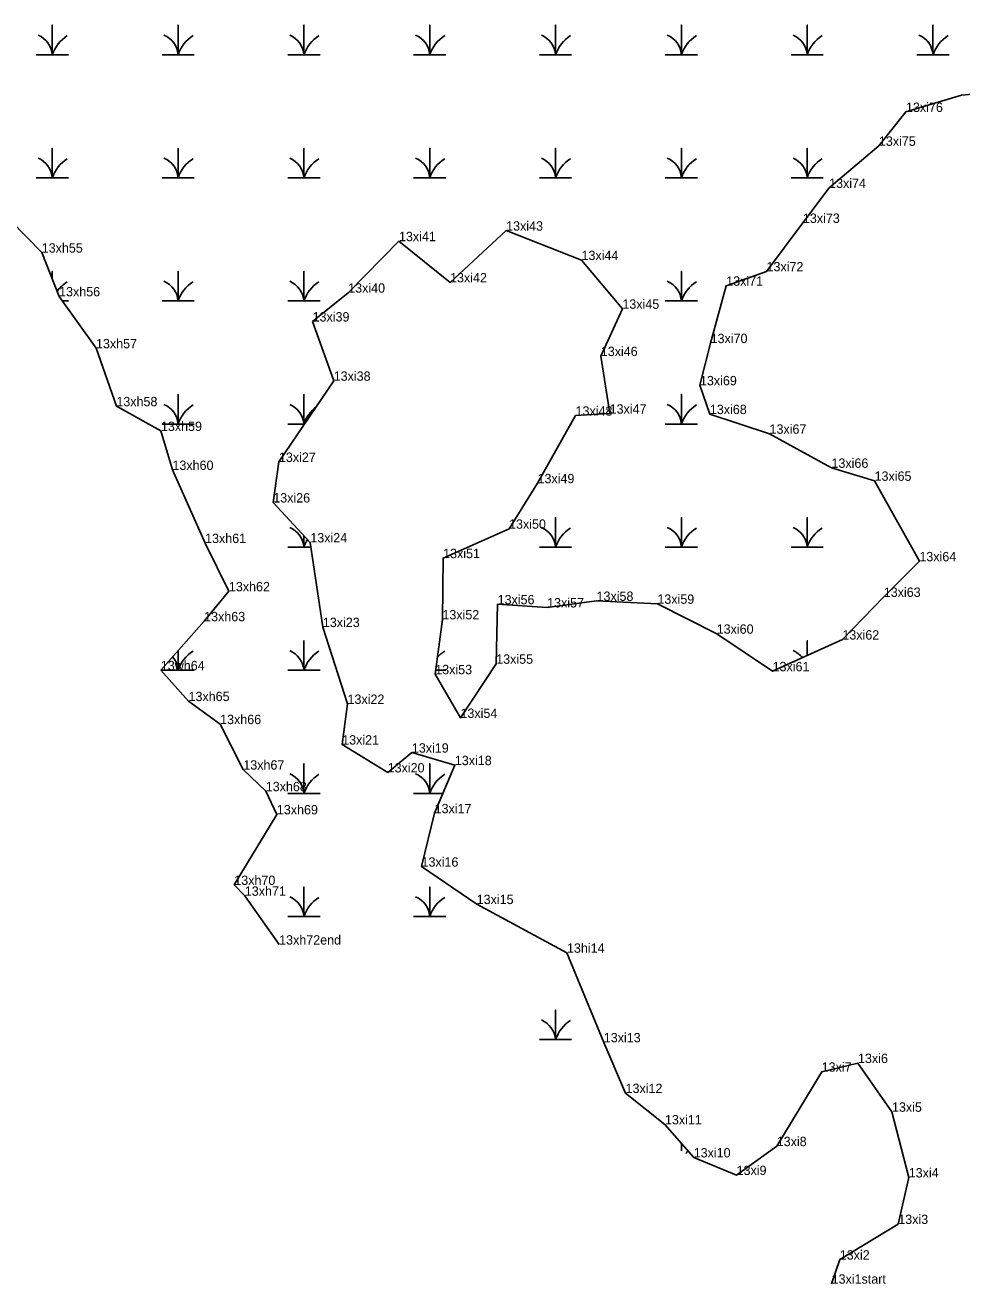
# Model space of a CAD drawing. Extents: x 2072529 to 2268796, y 436423 to 470406.
# Drawn here: x 2248750 to 2249251, y 445549 to 446222 of the extents above; entities that cross this region are included whole.
import ezdxf

# ---------------------------------------------------------------- set-up
doc = ezdxf.new("R2010")
doc.units = 0
for name, color, linetype in [('Exist Environmental Wetland Boundary', 7, 'Continuous'), ('Exist Environmental Wetland Boundary Cogo Comment', 7, 'Continuous'), ('Exist Hydro Swamp or Marsh', 7, 'Continuous'), ('Old_Level_20', 7, 'Continuous')]:
    doc.layers.add(name, color=color, linetype=linetype)

msp = doc.modelspace()

# ---------------------------------------------------------------- linework, layer by layer
at = {"layer": 'Exist Environmental Wetland Boundary'}
for points in [[(2248915.29, 446031.48), (2248904, 446063.16), (2248923.03, 446078.56), (2248950.18, 446106.1), (2248977.46, 446084.08), (2249007.46, 446111.72), (2249047.74, 446096), (2249069.58, 446069.96), (2249058.05, 446044.7), (2249062.79, 446013.92), (2249044.57, 446012.84), (2249024.23, 445976.73), (2249009.01, 445952.4), (2248973.75, 445936.68), (2248973.38, 445903.95), (2248969.55, 445874.66), (2248983.05, 445851.3), (2249002.16, 445880.22), (2249002.9, 445912.01), (2249029.36, 445910.33), (2249055.78, 445913.83), (2249088.29, 445912.28), (2249120, 445896.28), (2249149.87, 445876.23), (2249187.17, 445893.17), (2249209.3, 445915.97), (2249228.33, 445935.01), (2249204.4, 445978.02), (2249181.35, 445984.95), (2249148.24, 446003.16), (2249116.35, 446013.68), (2249111.05, 446029.07), (2249116.75, 446051.61), (2249125.09, 446082.27), (2249146.64, 446089.97), (2249166.08, 446115.87), (2249180.1, 446134.56), (2249206.7, 446157.06), (2249221.18, 446175.16), (2249250.77, 446184.17), (2249286.67, 446187.49)], [(2248717.78, 446142.26), (2248759.23, 446099.98), (2248768.52, 446076.6)], [(2248768.52, 446076.6), (2248788.23, 446048.84), (2248799.12, 446017.86), (2248822.95, 446004.65), (2248829.1, 445983.83), (2248846.53, 445944.77), (2248859.26, 445918.96), (2248846.03, 445902.95), (2248822.89, 445876.77), (2248837.69, 445860.28), (2248854.57, 445847.98), (2248866.98, 445823.65), (2248878.98, 445812.11), (2248884.91, 445799.74), (2248862.15, 445762.02), (2248867.77, 445756.23), (2248886.12, 445730.14)], [(2249181.42, 445548.9), (2249185.79, 445561.77), (2249217.04, 445580.8), (2249222.64, 445605.66), (2249213.68, 445640.79), (2249195.52, 445666.83), (2249176.11, 445662.2), (2249152.09, 445622.41), (2249130.64, 445606.99), (2249107.7, 445616.37), (2249092.34, 445634.05), (2249071.29, 445650.81), (2249059.66, 445677.89), (2249039.97, 445725.77), (2248991.71, 445751.79), (2248962.23, 445771.79), (2248969.22, 445800.33), (2248980.04, 445826.04), (2248957.06, 445832.74), (2248944.14, 445822.14), (2248919.83, 445837.05), (2248922.67, 445858.78), (2248909.49, 445899.85), (2248902.79, 445945.07), (2248882.98, 445966.42), (2248886.02, 445988.12), (2248915.29, 446031.48)]]:
    msp.add_lwpolyline(points, dxfattribs=at)
at = {"layer": 'Exist Hydro Swamp or Marsh'}
for points in [[(2248756.26, 446205.77), (2248764.86, 446205.77), (2248764.86, 446221.55), (2248764.86, 446205.77), (2248773.47, 446205.77)], [(2248823.51, 446205.77), (2248832.11, 446205.77), (2248832.11, 446221.55), (2248832.11, 446205.77), (2248840.72, 446205.77)], [(2248890.76, 446205.77), (2248899.36, 446205.77), (2248899.36, 446221.55), (2248899.36, 446205.77), (2248907.97, 446205.77)], [(2248958.01, 446205.77), (2248966.61, 446205.77), (2248966.61, 446221.55), (2248966.61, 446205.77), (2248975.22, 446205.77)], [(2249025.26, 446205.77), (2249033.86, 446205.77), (2249033.86, 446221.55), (2249033.86, 446205.77), (2249042.47, 446205.77)], [(2249092.51, 446205.77), (2249101.11, 446205.77), (2249101.11, 446221.55), (2249101.11, 446205.77), (2249109.72, 446205.77)], [(2249159.76, 446205.77), (2249168.36, 446205.77), (2249168.36, 446221.55), (2249168.36, 446205.77), (2249176.97, 446205.77)], [(2249227.01, 446205.77), (2249235.61, 446205.77), (2249235.61, 446221.55), (2249235.61, 446205.77), (2249244.22, 446205.77)], [(2248756.26, 446139.97), (2248764.86, 446139.97), (2248764.86, 446155.75), (2248764.86, 446139.97), (2248773.47, 446139.97)], [(2248823.51, 446139.97), (2248832.11, 446139.97), (2248832.11, 446155.75), (2248832.11, 446139.97), (2248840.72, 446139.97)], [(2248890.76, 446139.97), (2248899.36, 446139.97), (2248899.36, 446155.75), (2248899.36, 446139.97), (2248907.97, 446139.97)], [(2248958.01, 446139.97), (2248966.61, 446139.97), (2248966.61, 446155.75), (2248966.61, 446139.97), (2248975.22, 446139.97)], [(2249025.26, 446139.97), (2249033.86, 446139.97), (2249033.86, 446155.75), (2249033.86, 446139.97), (2249042.47, 446139.97)], [(2249092.51, 446139.97), (2249101.11, 446139.97), (2249101.11, 446155.75), (2249101.11, 446139.97), (2249109.72, 446139.97)], [(2249159.76, 446139.97), (2249168.36, 446139.97), (2249168.36, 446155.75), (2249168.36, 446139.97), (2249176.97, 446139.97)], [(2248764.86, 446085.8), (2248764.86, 446089.95), (2248764.86, 446085.8)], [(2248823.51, 446074.17), (2248832.11, 446074.17), (2248832.11, 446089.95), (2248832.11, 446074.17), (2248840.72, 446074.17)], [(2248890.76, 446074.17), (2248899.36, 446074.17), (2248899.36, 446089.95), (2248899.36, 446074.17), (2248907.97, 446074.17)], [(2249092.51, 446074.17), (2249101.11, 446074.17), (2249101.11, 446089.95), (2249101.11, 446074.17), (2249109.72, 446074.17)], [(2248770.25, 446074.17), (2248773.47, 446074.17)], [(2248823.51, 446008.37), (2248832.11, 446008.37), (2248832.11, 446024.15), (2248832.11, 446008.37), (2248840.72, 446008.37)], [(2248890.76, 446008.37), (2248899.36, 446008.37), (2248899.36, 446024.15), (2248899.36, 446008.37), (2248899.68, 446008.37)], [(2249092.51, 446008.37), (2249101.11, 446008.37), (2249101.11, 446024.15), (2249101.11, 446008.37), (2249109.72, 446008.37)], [(2249042.05, 446008.37), (2249042.47, 446008.37)], [(2249025.26, 445942.57), (2249033.86, 445942.57), (2249033.86, 445958.35), (2249033.86, 445942.57), (2249042.47, 445942.57)], [(2249092.51, 445942.57), (2249101.11, 445942.57), (2249101.11, 445958.35), (2249101.11, 445942.57), (2249109.72, 445942.57)], [(2249159.76, 445942.57), (2249168.36, 445942.57), (2249168.36, 445958.35), (2249168.36, 445942.57), (2249176.97, 445942.57)], [(2248890.76, 445942.57), (2248899.36, 445942.57), (2248899.36, 445948.76)], [(2248899.36, 445948.76), (2248899.36, 445942.57), (2248903.16, 445942.57)], [(2248823.51, 445876.77), (2248832.11, 445876.77), (2248832.11, 445887.21)], [(2248832.11, 445887.21), (2248832.11, 445876.77), (2248840.72, 445876.77)], [(2248890.76, 445876.77), (2248899.36, 445876.77), (2248899.36, 445892.55), (2248899.36, 445876.77), (2248907.97, 445876.77)], [(2249168.36, 445884.63), (2249168.36, 445892.55), (2249168.36, 445884.63)], [(2248969.83, 445876.77), (2248975.22, 445876.77)], [(2248890.76, 445810.97), (2248899.36, 445810.97), (2248899.36, 445826.75), (2248899.36, 445810.97), (2248907.97, 445810.97)], [(2248958.01, 445810.97), (2248966.61, 445810.97), (2248966.61, 445826.75), (2248966.61, 445810.97), (2248973.7, 445810.97)], [(2248890.76, 445745.17), (2248899.36, 445745.17), (2248899.36, 445760.95), (2248899.36, 445745.17), (2248907.97, 445745.17)], [(2248958.01, 445745.17), (2248966.61, 445745.17), (2248966.61, 445760.95), (2248966.61, 445745.17), (2248975.22, 445745.17)], [(2249025.26, 445679.37), (2249033.86, 445679.37), (2249033.86, 445695.15), (2249033.86, 445679.37), (2249042.47, 445679.37)], [(2249101.11, 445619.82), (2249101.11, 445623.95)], [(2249101.11, 445623.95), (2249101.11, 445619.82)]]:
    msp.add_lwpolyline(points, dxfattribs=at)
for centre, radius, start, end in [((2248752.6, 446204.88), 12.3, 4.14034, 67.53497), ((2248783.11, 446199.7), 19.22, 122.12745, 161.62219), ((2248819.85, 446204.88), 12.3, 4.14034, 67.53497), ((2248850.36, 446199.7), 19.22, 122.12745, 161.62219), ((2248887.1, 446204.88), 12.3, 4.14034, 67.53497), ((2248917.61, 446199.7), 19.22, 122.12745, 161.62219), ((2248954.35, 446204.88), 12.3, 4.14034, 67.53497), ((2248984.86, 446199.7), 19.22, 122.12745, 161.62219), ((2249021.6, 446204.88), 12.3, 4.14034, 67.53497), ((2249052.11, 446199.7), 19.22, 122.12745, 161.62219), ((2249088.85, 446204.88), 12.3, 4.14034, 67.53497), ((2249119.36, 446199.7), 19.22, 122.12745, 161.62219), ((2249156.1, 446204.88), 12.3, 4.14034, 67.53497), ((2249186.61, 446199.7), 19.22, 122.12745, 161.62219), ((2249223.35, 446204.88), 12.3, 4.14034, 67.53497), ((2249253.86, 446199.7), 19.22, 122.12745, 161.62219), ((2248752.6, 446139.08), 12.3, 4.14034, 67.53497), ((2248783.11, 446133.9), 19.22, 122.12745, 161.62219), ((2248819.85, 446139.08), 12.3, 4.14034, 67.53497), ((2248850.36, 446133.9), 19.22, 122.12745, 161.62219), ((2248887.1, 446139.08), 12.3, 4.14034, 67.53497), ((2248917.61, 446133.9), 19.22, 122.12745, 161.62219), ((2248954.35, 446139.08), 12.3, 4.14034, 67.53497), ((2248984.86, 446133.9), 19.22, 122.12745, 161.62219), ((2249021.6, 446139.08), 12.3, 4.14034, 67.53497), ((2249052.11, 446133.9), 19.22, 122.12745, 161.62219), ((2249088.85, 446139.08), 12.3, 4.14034, 67.53497), ((2249119.36, 446133.9), 19.22, 122.12745, 161.62219), ((2249156.1, 446139.08), 12.3, 4.14034, 67.53497), ((2249186.61, 446133.9), 19.22, 122.12745, 161.62219), ((2248783.11, 446068.1), 19.22, 122.12745, 144.48343), ((2248819.85, 446073.28), 12.3, 4.14034, 67.53497), ((2248850.36, 446068.1), 19.22, 122.12745, 161.62219), ((2248887.1, 446073.28), 12.3, 4.14034, 67.53497), ((2248917.61, 446068.1), 19.22, 122.12745, 161.62219), ((2249088.85, 446073.28), 12.3, 4.14034, 67.53497), ((2249119.36, 446068.1), 19.22, 122.12745, 161.62219), ((2248819.85, 446007.48), 12.3, 4.14034, 67.53497), ((2248850.36, 446002.3), 19.22, 122.12745, 161.62219), ((2248887.1, 446007.48), 12.3, 4.14034, 67.53497), ((2248917.61, 446002.3), 19.22, 127.63338, 161.62219), ((2249088.85, 446007.48), 12.3, 4.14034, 67.53497), ((2249119.36, 446002.3), 19.22, 122.12745, 161.62219), ((2248887.1, 445941.68), 12.3, 4.14034, 67.53497), ((2248917.61, 445936.5), 19.22, 148.04924, 161.62219), ((2249021.6, 445941.68), 12.3, 4.14034, 67.53497), ((2249052.11, 445936.5), 19.22, 122.12745, 161.62219), ((2249088.85, 445941.68), 12.3, 4.14034, 67.53497), ((2249119.36, 445936.5), 19.22, 122.12745, 161.62219), ((2249156.1, 445941.68), 12.3, 4.14034, 67.53497), ((2249186.61, 445936.5), 19.22, 122.12745, 161.62219), ((2248850.36, 445870.7), 19.22, 122.12745, 161.62219), ((2248887.1, 445875.88), 12.3, 4.14034, 67.53497), ((2248917.61, 445870.7), 19.22, 122.12745, 161.62219), ((2248984.86, 445870.7), 19.22, 122.12745, 137.25738), ((2249156.1, 445875.88), 12.3, 38.051, 67.53497), ((2248819.85, 445875.88), 12.3, 4.14034, 40.65463), ((2248887.1, 445810.08), 12.3, 4.14034, 67.53497), ((2248917.61, 445804.9), 19.22, 122.12745, 161.62219), ((2248954.35, 445810.08), 12.3, 4.14034, 67.53497), ((2248984.86, 445804.9), 19.22, 122.12745, 161.62219), ((2248887.1, 445744.28), 12.3, 4.14034, 67.53497), ((2248917.61, 445739.1), 19.22, 122.12745, 161.62219), ((2248954.35, 445744.28), 12.3, 4.14034, 67.53497), ((2248984.86, 445739.1), 19.22, 122.12745, 161.62219), ((2249021.6, 445678.48), 12.3, 4.14034, 67.53497), ((2249052.11, 445673.3), 19.22, 122.12745, 161.62219), ((2249119.36, 445607.5), 19.22, 139.92518, 145.41126)]:
    msp.add_arc(centre, radius, start, end, dxfattribs=at)
at = {"layer": 'Old_Level_20'}
for p, q in [((2249250.77, 446184.17), (2249250.77, 446184.17)), ((2249221.18, 446175.16), (2249221.18, 446175.16)), ((2249206.7, 446157.06), (2249206.7, 446157.06)), ((2249180.1, 446134.56), (2249180.1, 446134.56)), ((2249166.08, 446115.87), (2249166.08, 446115.87)), ((2249007.46, 446111.72), (2249007.46, 446111.72)), ((2248950.18, 446106.1), (2248950.18, 446106.1)), ((2248759.23, 446099.98), (2248759.23, 446099.98)), ((2249047.74, 446096), (2249047.74, 446096)), ((2249146.64, 446089.97), (2249146.64, 446089.97)), ((2248977.46, 446084.08), (2248977.46, 446084.08)), ((2249125.09, 446082.27), (2249125.09, 446082.27)), ((2248768.52, 446076.6), (2248768.52, 446076.6)), ((2248923.03, 446078.56), (2248923.03, 446078.56)), ((2249069.58, 446069.96), (2249069.58, 446069.96)), ((2248904, 446063.16), (2248904, 446063.16)), ((2248788.23, 446048.84), (2248788.23, 446048.84)), ((2249116.75, 446051.61), (2249116.75, 446051.61)), ((2249058.05, 446044.7), (2249058.05, 446044.7)), ((2248915.29, 446031.48), (2248915.29, 446031.48)), ((2249111.05, 446029.07), (2249111.05, 446029.07)), ((2248799.12, 446017.86), (2248799.12, 446017.86)), ((2249044.57, 446012.84), (2249044.57, 446012.84)), ((2249062.79, 446013.92), (2249062.79, 446013.92)), ((2249116.35, 446013.68), (2249116.35, 446013.68)), ((2248822.95, 446004.65), (2248822.95, 446004.65)), ((2249148.24, 446003.16), (2249148.24, 446003.16)), ((2248886.02, 445988.12), (2248886.02, 445988.12)), ((2248829.1, 445983.83), (2248829.1, 445983.83)), ((2249181.35, 445984.95), (2249181.35, 445984.95)), ((2249024.23, 445976.73), (2249024.23, 445976.73)), ((2249204.4, 445978.02), (2249204.4, 445978.02)), ((2248882.98, 445966.42), (2248882.98, 445966.42)), ((2249009.01, 445952.4), (2249009.01, 445952.4)), ((2248846.53, 445944.77), (2248846.53, 445944.77)), ((2248902.79, 445945.07), (2248902.79, 445945.07)), ((2248973.75, 445936.68), (2248973.75, 445936.68)), ((2249228.33, 445935.01), (2249228.33, 445935.01)), ((2248859.26, 445918.96), (2248859.26, 445918.96)), ((2249055.78, 445913.83), (2249055.78, 445913.83)), ((2249209.3, 445915.97), (2249209.3, 445915.97)), ((2249002.9, 445912.01), (2249002.9, 445912.01)), ((2249029.36, 445910.33), (2249029.36, 445910.33)), ((2249088.29, 445912.28), (2249088.29, 445912.28)), ((2248846.03, 445902.95), (2248846.03, 445902.95)), ((2248909.49, 445899.85), (2248909.49, 445899.85)), ((2248973.38, 445903.95), (2248973.38, 445903.95)), ((2249120, 445896.28), (2249120, 445896.28)), ((2249187.17, 445893.17), (2249187.17, 445893.17)), ((2249002.16, 445880.22), (2249002.16, 445880.22)), ((2248822.89, 445876.77), (2248822.89, 445876.77)), ((2248969.55, 445874.66), (2248969.55, 445874.66)), ((2249149.87, 445876.23), (2249149.87, 445876.23)), ((2248837.69, 445860.28), (2248837.69, 445860.28)), ((2248922.67, 445858.78), (2248922.67, 445858.78)), ((2248854.57, 445847.98), (2248854.57, 445847.98)), ((2248983.05, 445851.3), (2248983.05, 445851.3)), ((2248919.83, 445837.05), (2248919.83, 445837.05)), ((2248957.06, 445832.74), (2248957.06, 445832.74)), ((2248980.04, 445826.04), (2248980.04, 445826.04)), ((2248866.98, 445823.65), (2248866.98, 445823.65)), ((2248944.14, 445822.14), (2248944.14, 445822.14)), ((2248878.98, 445812.11), (2248878.98, 445812.11)), ((2248884.91, 445799.74), (2248884.91, 445799.74)), ((2248969.22, 445800.33), (2248969.22, 445800.33)), ((2248962.23, 445771.79), (2248962.23, 445771.79)), ((2248862.15, 445762.02), (2248862.15, 445762.02)), ((2248867.77, 445756.23), (2248867.77, 445756.23)), ((2248991.71, 445751.79), (2248991.71, 445751.79)), ((2248886.12, 445730.14), (2248886.12, 445730.14)), ((2249039.97, 445725.77), (2249039.97, 445725.77)), ((2249059.66, 445677.89), (2249059.66, 445677.89)), ((2249195.52, 445666.83), (2249195.52, 445666.83)), ((2249176.11, 445662.2), (2249176.11, 445662.2)), ((2249071.29, 445650.81), (2249071.29, 445650.81)), ((2249213.68, 445640.79), (2249213.68, 445640.79)), ((2249092.34, 445634.05), (2249092.34, 445634.05)), ((2249152.09, 445622.41), (2249152.09, 445622.41)), ((2249107.7, 445616.37), (2249107.7, 445616.37)), ((2249130.64, 445606.99), (2249130.64, 445606.99)), ((2249222.64, 445605.66), (2249222.64, 445605.66)), ((2249217.04, 445580.8), (2249217.04, 445580.8)), ((2249185.79, 445561.77), (2249185.79, 445561.77)), ((2249181.42, 445548.9), (2249181.42, 445548.9))]:
    msp.add_line(p, q, dxfattribs=at)

# ---------------------------------------------------------------- texts
at = {"layer": 'Exist Environmental Wetland Boundary Cogo Comment'}
for s, p in [('13xi76', (2249221.18, 446175.16)), ('13xi75', (2249206.7, 446157.06)), ('13xi74', (2249180.1, 446134.56)), ('13xi43', (2249007.46, 446111.72)), ('13xi73', (2249166.08, 446115.87)), ('13xi41', (2248950.18, 446106.1)), ('13xh55', (2248759.23, 446099.98)), ('13xi44', (2249047.74, 446096)), ('13xi72', (2249146.64, 446089.97)), ('13xi42', (2248977.46, 446084.08)), ('13xh56', (2248768.52, 446076.6)), ('13xi40', (2248923.03, 446078.56)), ('13xi71', (2249125.09, 446082.27)), ('13xi45', (2249069.58, 446069.96)), ('13xi39', (2248904, 446063.16)), ('13xi70', (2249116.75, 446051.61)), ('13xh57', (2248788.23, 446048.84)), ('13xi46', (2249058.05, 446044.7)), ('13xi38', (2248915.29, 446031.48)), ('13xi69', (2249111.05, 446029.07)), ('13xh58', (2248799.12, 446017.86)), ('13xi48', (2249044.57, 446012.84)), ('13xi47', (2249062.79, 446013.92)), ('13xi68', (2249116.35, 446013.68)), ('13xh59', (2248822.95, 446004.65)), ('13xi67', (2249148.24, 446003.16)), ('13xh60', (2248829.1, 445983.83)), ('13xi27', (2248886.02, 445988.12)), ('13xi66', (2249181.35, 445984.95)), ('13xi49', (2249024.23, 445976.73)), ('13xi65', (2249204.4, 445978.02)), ('13xi26', (2248882.98, 445966.42)), ('13xi50', (2249009.01, 445952.4)), ('13xh61', (2248846.53, 445944.77)), ('13xi24', (2248902.79, 445945.07)), ('13xi51', (2248973.75, 445936.68)), ('13xi64', (2249228.33, 445935.01)), ('13xh62', (2248859.26, 445918.96)), ('13xi63', (2249209.3, 445915.97)), ('13xi56', (2249002.9, 445912.01)), ('13xi57', (2249029.36, 445910.33)), ('13xi58', (2249055.78, 445913.83)), ('13xi59', (2249088.29, 445912.28)), ('13xh63', (2248846.03, 445902.95)), ('13xi52', (2248973.38, 445903.95)), ('13xi23', (2248909.49, 445899.85)), ('13xi60', (2249120, 445896.28)), ('13xi62', (2249187.17, 445893.17)), ('13wh64', (2248822.89, 445876.77)), ('13xi53', (2248969.55, 445874.66)), ('13xi55', (2249002.16, 445880.22)), ('13xi61', (2249149.87, 445876.23)), ('13xh65', (2248837.69, 445860.28)), ('13xi22', (2248922.67, 445858.78)), ('13xh66', (2248854.57, 445847.98)), ('13xi54', (2248983.05, 445851.3)), ('13xi21', (2248919.83, 445837.05)), ('13xi19', (2248957.06, 445832.74)), ('13xh67', (2248866.98, 445823.65)), ('13xi20', (2248944.14, 445822.14)), ('13xi18', (2248980.04, 445826.04)), ('13xh68', (2248878.98, 445812.11)), ('13xi17', (2248969.22, 445800.33)), ('13xh69', (2248884.91, 445799.74)), ('13xi16', (2248962.23, 445771.79)), ('13xh70', (2248862.15, 445762.02)), ('13xh71', (2248867.77, 445756.23)), ('13xi15', (2248991.71, 445751.79)), ('13xh72end', (2248886.12, 445730.14)), ('13hi14', (2249039.97, 445725.77)), ('13xi13', (2249059.66, 445677.89)), ('13xi6', (2249195.52, 445666.83)), ('13xi7', (2249176.11, 445662.2)), ('13xi12', (2249071.29, 445650.81)), ('13xi5', (2249213.68, 445640.79)), ('13xi11', (2249092.34, 445634.05)), ('13xi8', (2249152.09, 445622.41)), ('13xi10', (2249107.7, 445616.37)), ('13xi9', (2249130.64, 445606.99)), ('13xi4', (2249222.64, 445605.66)), ('13xi3', (2249217.04, 445580.8)), ('13xi2', (2249185.79, 445561.77)), ('13xi1start', (2249181.42, 445548.9))]:
    msp.add_text(s, height=5, dxfattribs=at).set_placement(p)

doc.saveas('drawing.dxf')
